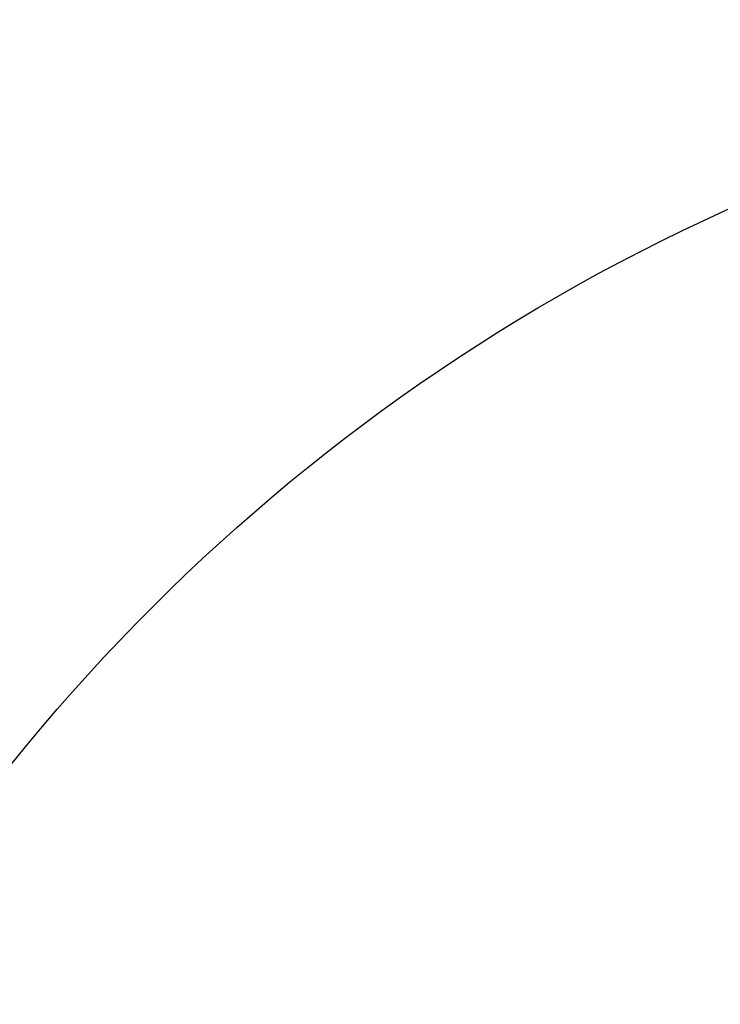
# Model space of a CAD drawing. Header units: millimetres. Extents: x 0 to 297, y 0 to 210.
# Tile 292 of 405: x 239.21 to 240.28, y 156.45 to 157.95. Entities that reach past the tile are written whole.
import ezdxf

# ---------------------------------------------------------------- set-up
doc = ezdxf.new("R2010")
doc.units = ezdxf.units.MM
doc.header["$LTSCALE"] = 16.335
doc.layers.get('0').update_dxf_attribs({"linetype": 'CONTINUOUS'})
doc.layers.add('AXES_REF', color=7, linetype='CONTINUOUS')

msp = doc.modelspace()

# ---------------------------------------------------------------- linework, layer by layer
at = {"color": 7, "linetype": 'Continuous'}
for radius in [4.8479, 4.8475, 4.8165]:
    msp.add_circle((241.5069, 154.9565), radius, dxfattribs=at)
msp.add_arc((241.5069, 154.9565), 4.8, 278.2771, 261.7229, dxfattribs=at)
at = {"layer": 'AXES_REF', "color": 9, "linetype": 'Continuous'}
msp.add_circle((241.5069, 154.9565), 2.9643, dxfattribs=at)
at = {"layer": 'AXES_REF', "color": 7, "linetype": 'Continuous'}
msp.add_arc((241.5069, 154.9565), 4.91, 113.0826, 66.9174, dxfattribs=at)
at = {"layer": 'AXES_REF', "color": 9, "linetype": 'Continuous'}
msp.add_arc((241.5069, 154.9565), 4.4223, 94.4118, 85.5882, dxfattribs=at)

doc.saveas('drawing.dxf')
